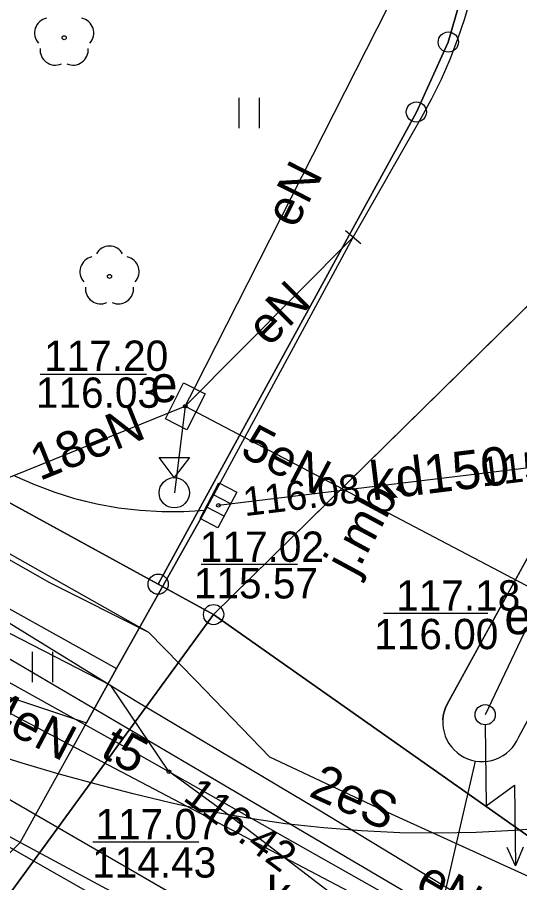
# Model space of a CAD drawing. Extents: x 6434771 to 6436222, y 5663454 to 5664782.
# Drawn here: x 6435487.91 to 6435500.32, y 5663754.05 to 5663775.45 of the extents above; entities that cross this region are included whole.
import ezdxf

# ---------------------------------------------------------------- set-up
doc = ezdxf.new("R2010")
doc.units = 0
for name, color, linetype in [('Warstwa 1', 7, 'Continuous'), ('Warstwa 10', 7, 'Continuous'), ('Warstwa 11', 7, 'Continuous'), ('Warstwa 12', 7, 'Continuous'), ('Warstwa 13', 7, 'Continuous'), ('Warstwa 14', 7, 'Continuous'), ('Warstwa 20', 7, 'Continuous'), ('Warstwa 37', 7, 'Continuous'), ('Warstwa 4', 7, 'Continuous'), ('Warstwa 40', 7, 'Continuous'), ('Warstwa 5', 7, 'Continuous'), ('Warstwa 6', 7, 'Continuous'), ('Warstwa 7', 7, 'Continuous'), ('Warstwa 8', 7, 'Continuous'), ('Warstwa 9', 7, 'Continuous')]:
    doc.layers.add(name, color=color, linetype=linetype)

msp = doc.modelspace()

# ---------------------------------------------------------------- linework, layer by layer
at = {"layer": 'Warstwa 1'}
for p, q in [((6435492.76, 5663760.678), (6435514.22, 5663781.8)), ((6435492.76, 5663760.678), (6435514.22, 5663781.8)), ((6435498.56, 5663774.84), (6435499.24, 5663777.21)), ((6435498.56, 5663774.84), (6435499.24, 5663777.21)), ((6435497.77, 5663773.11), (6435498.56, 5663774.84)), ((6435497.77, 5663773.11), (6435498.56, 5663774.84)), ((6435491.39, 5663761.43), (6435497.77, 5663773.11)), ((6435491.39, 5663761.43), (6435497.77, 5663773.11)), ((6435479.337, 5663768.031), (6435492.76, 5663760.678)), ((6435479.337, 5663768.031), (6435491.39, 5663761.43)), ((6435491.39, 5663761.43), (6435492.76, 5663760.678)), ((6435470.997, 5663730.839), (6435492.76, 5663760.678)), ((6435470.997, 5663730.839), (6435492.76, 5663760.678)), ((6435492.76, 5663760.678), (6435502.002, 5663754.167)), ((6435492.76, 5663760.678), (6435502.002, 5663754.167))]:
    msp.add_line(p, q, dxfattribs=at)
at = {"layer": 'Warstwa 10'}
for points in [[(6435491.162, 5663760.231), (6435484.475, 5663764.011), (6435479.861, 5663766.861), (6435475.829, 5663769.333), (6435473.227, 5663771.239), (6435465.533, 5663775.64), (6435461.588, 5663778.024), (6435458.264, 5663781.241), (6435455.371, 5663784.096), (6435454.68, 5663784.777), (6435454.057, 5663786.697), (6435453.486, 5663788.373), (6435452.863, 5663790.211), (6435452.526, 5663791.094), (6435451.919, 5663792.016), (6435451.231, 5663792.968), (6435449.761, 5663793.765), (6435444.773, 5663796.566), (6435440.713, 5663798.93), (6435427.449, 5663806.511), (6435417.095, 5663812.415), (6435416.535, 5663812.704)], [(6435491.162, 5663760.231), (6435488.71, 5663761.466), (6435478.971, 5663767.011), (6435476.788, 5663768.351), (6435474.84, 5663769.585), (6435472.593, 5663770.743), (6435468.327, 5663773.208), (6435463.867, 5663775.901), (6435462.37, 5663776.753), (6435461.653, 5663777.543)], [(6435502.906, 5663749.121), (6435499.556, 5663750.9), (6435495.743, 5663753.719), (6435493.141, 5663755.707), (6435491.655, 5663756.793), (6435490.221, 5663758.921), (6435486.904, 5663760.627), (6435486.285, 5663762.762), (6435485.976, 5663763.923), (6435485.818, 5663764.186), (6435485.135, 5663764.694), (6435482.837, 5663765.932), (6435479.068, 5663767.917), (6435476.526, 5663769.325), (6435473.404, 5663770.811), (6435468.702, 5663773.586), (6435464.325, 5663776.057), (6435462.108, 5663777.322), (6435461.653, 5663777.543)], [(6435504.908, 5663752.194), (6435501.664, 5663753.691), (6435496.795, 5663755.904), (6435494.146, 5663757.147), (6435492.313, 5663759.054), (6435491.162, 5663760.231)]]:
    msp.add_lwpolyline(points, dxfattribs=at)
for centre in [(6435498.56, 5663774.84), (6435497.77, 5663773.11), (6435491.39, 5663761.43), (6435491.39, 5663761.43), (6435492.76, 5663760.678), (6435492.76, 5663760.678)]:
    msp.add_circle(centre, 0.25, dxfattribs=at)
at = {"layer": 'Warstwa 11'}
msp.add_lwpolyline([(6435492.02, 5663766.41), (6435492.55, 5663766.14), (6435492.1, 5663765.25), (6435491.57, 5663765.52)], close=True, dxfattribs=at)
for centre in [(6435489.067, 5663774.948), (6435490.188, 5663769.042)]:
    msp.add_circle(centre, 0.05, dxfattribs=at)
for centre, start, end in [((6435488.71, 5663775.064), 102.1471, 221.8529), ((6435489.424, 5663775.064), 318.1471, 77.8529), ((6435488.847, 5663774.645), 174.1471, 293.8529), ((6435489.287, 5663774.645), 246.1471, 5.8529), ((6435490.188, 5663769.417), 30.1471, 149.8529), ((6435489.831, 5663769.158), 102.1471, 221.8529), ((6435490.545, 5663769.158), 318.1471, 77.8529), ((6435489.968, 5663768.739), 174.1471, 293.8529), ((6435490.408, 5663768.739), 246.1471, 5.8529)]:
    msp.add_arc(centre, 0.375, start, end, dxfattribs=at)
at = {"layer": 'Warstwa 12'}
for points in [[(6435412.416, 5663810.129), (6435415.262, 5663808.591), (6435421.094, 5663805.32), (6435424.188, 5663803.517), (6435431.948, 5663798.988), (6435438.536, 5663795.223), (6435441.881, 5663793.352), (6435446.715, 5663790.663), (6435457.328, 5663784.61), (6435464.987, 5663780.22), (6435463.498, 5663777.893), (6435461.812, 5663775.135), (6435461.782, 5663774.97), (6435462.658, 5663774.462), (6435473.19, 5663768.188), (6435476.931, 5663765.97), (6435482.323, 5663762.76), (6435492.41, 5663756.825), (6435500.228, 5663752.215), (6435504.143, 5663749.906), (6435504.224, 5663749.74), (6435501.475, 5663743.555), (6435499.406, 5663738.834), (6435496.272, 5663731.55)], [(6435438.167, 5663790.427), (6435446.614, 5663785.109), (6435451.556, 5663782.005), (6435454.233, 5663780.342), (6435458.389, 5663777.624), (6435464.462, 5663773.711), (6435472.677, 5663768.319), (6435479.522, 5663763.835), (6435480.836, 5663762.948), (6435481.551, 5663762.691), (6435484.696, 5663761.854), (6435485.962, 5663761.548), (6435490.821, 5663758.551), (6435495.359, 5663755.846), (6435499.735, 5663753.191), (6435502.687, 5663751.449)], [(6435442.544, 5663789.36), (6435443.777, 5663789.072), (6435448.527, 5663785.183), (6435453.767, 5663780.876), (6435459.724, 5663776.053), (6435465.061, 5663771.72), (6435465.318, 5663771.496), (6435465.657, 5663771.329), (6435465.989, 5663771.156), (6435469.488, 5663769.201), (6435479.699, 5663763.466), (6435490.921, 5663757.208), (6435506.023, 5663748.663), (6435506.188, 5663748.56), (6435506.85, 5663748.207)], [(6435502.7, 5663750.36), (6435478.28, 5663763.2), (6435478.2, 5663764.06), (6435473.666, 5663766.409), (6435472.759, 5663766.93), (6435472.485, 5663766.476), (6435470.728, 5663763.353), (6435468.793, 5663760.079), (6435466.125, 5663761.563), (6435459.946, 5663764.962), (6435453.657, 5663768.526), (6435448.562, 5663771.382), (6435445.748, 5663772.936), (6435441.425, 5663775.193), (6435440.25, 5663775.771), (6435438.278, 5663777.085), (6435429.834, 5663782.097), (6435428.021, 5663783.167), (6435426.875, 5663783.934), (6435418.642, 5663788.513)], [(6435492.06, 5663765.83), (6435492.29, 5663766.28), (6435497.34, 5663776.24), (6435497.61, 5663776.71)], [(6435492.06, 5663765.83), (6435496.21, 5663770.01)], [(6435484.88, 5663762.93), (6435492.06, 5663765.83)], [(6435492.06, 5663765.83), (6435491.79, 5663763.69)], [(6435492.06, 5663765.83), (6435500.63, 5663761.32), (6435500.89, 5663761.18)], [(6435500.89, 5663761.18), (6435500.67, 5663760.73), (6435499.47, 5663758.2)]]:
    msp.add_lwpolyline(points, dxfattribs=at)
at = {"layer": 'Warstwa 14'}
for p, q in [((6435494.834, 5663761.915), (6435492.453, 5663761.915)), ((6435489.775, 5663755.057), (6435492.399, 5663755.057))]:
    msp.add_line(p, q, dxfattribs=at)
for points in [[(6435491.098, 5663766.615), (6435488.471, 5663766.615)], [(6435496.96, 5663760.712), (6435499.534, 5663760.712)]]:
    msp.add_lwpolyline(points, dxfattribs=at)
for centre in [(6435492.06, 5663765.83), (6435492.88, 5663763.38), (6435492.88, 5663763.38), (6435491.655, 5663756.793)]:
    msp.add_circle(centre, 0.045, dxfattribs=at)
at = {"layer": 'Warstwa 20'}
msp.add_line((6435496.4, 5663769.848), (6435496.02, 5663770.172), dxfattribs=at)
at = {"layer": 'Warstwa 37'}
for points in [[(6435498.15, 5663749.566), (6435494.392, 5663751.584), (6435487.981, 5663755.039), (6435483.719, 5663757.365), (6435480.109, 5663759.328), (6435474.542, 5663762.443)], [(6435492.677, 5663755.804), (6435491.724, 5663756.015), (6435490.773, 5663756.243), (6435489.828, 5663756.488), (6435488.886, 5663756.749), (6435487.949, 5663757.026), (6435487.017, 5663757.32), (6435486.091, 5663757.63), (6435485.17, 5663757.956), (6435484.254, 5663758.298)], [(6435501.128, 5663755.415), (6435500.188, 5663755.336), (6435499.246, 5663755.288), (6435498.303, 5663755.27), (6435497.36, 5663755.283), (6435496.417, 5663755.326), (6435495.477, 5663755.4), (6435494.539, 5663755.504), (6435493.606, 5663755.639), (6435492.677, 5663755.804)]]:
    msp.add_lwpolyline(points, dxfattribs=at)
at = {"layer": 'Warstwa 4'}
for p, q in [((6435493.183, 5663763.418), (6435492.741, 5663763.651)), ((6435493.019, 5663763.109), (6435492.577, 5663763.342))]:
    msp.add_line(p, q, dxfattribs=at)
for points in [[(6435492.02, 5663766.41), (6435492.55, 5663766.14), (6435492.1, 5663765.25), (6435491.57, 5663765.52)], [(6435493.334, 5663763.705), (6435492.868, 5663762.821), (6435492.426, 5663763.055), (6435492.892, 5663763.939)]]:
    msp.add_lwpolyline(points, close=True, dxfattribs=at)
at = {"layer": 'Warstwa 40'}
msp.add_line((6435499.473, 5663757.95), (6435499.498, 5663755.95), dxfattribs=at)
msp.add_lwpolyline([(6435491.788, 5663764.065), (6435491.413, 5663764.565), (6435492.163, 5663764.565)], close=True, dxfattribs=at)
for points in [[(6435499.473, 5663757.95), (6435499.498, 5663755.95), (6435500.192, 5663756.459), (6435500.217, 5663754.459)], [(6435500.407, 5663754.922), (6435500.217, 5663754.459), (6435500.016, 5663754.917)]]:
    msp.add_lwpolyline(points, dxfattribs=at)
for centre, radius in [((6435491.788, 5663763.69), 0.375), ((6435499.47, 5663758.2), 0.25)]:
    msp.add_circle(centre, radius, dxfattribs=at)
at = {"layer": 'Warstwa 5'}
for p, q in [((6435498.968, 5663775.425), (6435499.116, 5663775.941)), ((6435498.798, 5663774.916), (6435498.968, 5663775.425)), ((6435498.606, 5663774.415), (6435498.798, 5663774.916)), ((6435498.392, 5663773.923), (6435498.606, 5663774.415)), ((6435498.156, 5663773.441), (6435498.392, 5663773.923)), ((6435493.396, 5663772.709), (6435493.396, 5663773.459)), ((6435493.896, 5663772.709), (6435493.896, 5663773.459)), ((6435497.9, 5663772.97), (6435498.156, 5663773.441)), ((6435496.21, 5663770.01), (6435497.9, 5663772.97)), ((6435492.56, 5663763.26), (6435496.21, 5663770.01)), ((6435487.84, 5663764.11), (6435488.333, 5663763.892)), ((6435488.333, 5663763.892), (6435488.838, 5663763.703)), ((6435488.838, 5663763.703), (6435489.3, 5663763.56)), ((6435489.3, 5663763.56), (6435489.3, 5663763.56)), ((6435489.3, 5663763.56), (6435489.878, 5663763.418)), ((6435489.878, 5663763.418), (6435490.409, 5663763.322)), ((6435490.409, 5663763.322), (6435490.944, 5663763.259)), ((6435490.944, 5663763.259), (6435491.482, 5663763.227)), ((6435491.482, 5663763.227), (6435492.022, 5663763.227)), ((6435492.022, 5663763.227), (6435492.56, 5663763.26)), ((6435486.09, 5663761.73), (6435490.36, 5663759.34)), ((6435488.287, 5663759.008), (6435488.287, 5663759.758)), ((6435488.787, 5663759.008), (6435488.787, 5663759.758)), ((6435484.93, 5663759.57), (6435489.62, 5663758)), ((6435489.62, 5663758), (6435490.36, 5663759.34))]:
    msp.add_line(p, q, dxfattribs=at)
at = {"layer": 'Warstwa 6'}
for points in [[(6435341.096, 5663801.352), (6435379.471, 5663779.947), (6435374.588, 5663771.455), (6435379.415, 5663768.737), (6435381.775, 5663772.849), (6435383.505, 5663771.998), (6435385.94, 5663776.469), (6435470.997, 5663730.839), (6435492.76, 5663760.678), (6435491.39, 5663761.43), (6435479.337, 5663768.031), (6435470.536, 5663772.987), (6435462.209, 5663778.248), (6435459.254, 5663781.194), (6435463.751, 5663787.49)], [(6435496.7, 5663786.46), (6435498.08, 5663784.26), (6435498.98, 5663781.98), (6435499.39, 5663779.58), (6435499.24, 5663777.21), (6435498.56, 5663774.84), (6435497.77, 5663773.11), (6435491.39, 5663761.43), (6435492.76, 5663760.678), (6435514.22, 5663781.8)], [(6435514.22, 5663781.8), (6435492.76, 5663760.678), (6435502.002, 5663754.167)], [(6435492.56, 5663763.26), (6435496.21, 5663770.01), (6435497.9, 5663772.97), (6435498.156, 5663773.441), (6435498.392, 5663773.923), (6435498.606, 5663774.415), (6435498.798, 5663774.916), (6435498.968, 5663775.425), (6435499.116, 5663775.941)], [(6435502.74, 5663766.14), (6435498.53, 5663758.46), (6435498.488, 5663758.367), (6435498.457, 5663758.271), (6435498.435, 5663758.172), (6435498.424, 5663758.071), (6435498.424, 5663757.969), (6435498.434, 5663757.868), (6435498.454, 5663757.769), (6435498.485, 5663757.672), (6435498.526, 5663757.579), (6435498.576, 5663757.491), (6435498.635, 5663757.408), (6435498.702, 5663757.332), (6435498.777, 5663757.264), (6435498.858, 5663757.203), (6435498.946, 5663757.152), (6435499.038, 5663757.109), (6435499.134, 5663757.077), (6435499.233, 5663757.055), (6435499.334, 5663757.043), (6435499.436, 5663757.042), (6435499.537, 5663757.051), (6435499.636, 5663757.071), (6435499.733, 5663757.101), (6435499.827, 5663757.141), (6435499.915, 5663757.19), (6435499.998, 5663757.249), (6435500.075, 5663757.316), (6435500.144, 5663757.39), (6435500.205, 5663757.471), (6435500.257, 5663757.558), (6435500.3, 5663757.65), (6435504.37, 5663765.18)], [(6435492.56, 5663763.26), (6435490.36, 5663759.34), (6435489.62, 5663758)], [(6435483.82, 5663752.33), (6435484.339, 5663752.531), (6435484.847, 5663752.758), (6435485.343, 5663753.012), (6435485.825, 5663753.291), (6435486.291, 5663753.595), (6435486.741, 5663753.923), (6435487.173, 5663754.273), (6435487.587, 5663754.646), (6435487.98, 5663755.04), (6435489.62, 5663758)]]:
    msp.add_lwpolyline(points, dxfattribs=at)
for points in [[(6435479.337, 5663768.031), (6435491.39, 5663761.43), (6435497.77, 5663773.11), (6435498.56, 5663774.84), (6435499.24, 5663777.21), (6435499.39, 5663779.58), (6435498.98, 5663781.98), (6435498.08, 5663784.26), (6435496.7, 5663786.46), (6435495.13, 5663788.25), (6435493.2, 5663789.71), (6435491.51, 5663790.72), (6435478.05, 5663798.38), (6435476.26, 5663799.28), (6435473.23, 5663800.59), (6435467.565, 5663792.724), (6435463.751, 5663787.49), (6435459.254, 5663781.194), (6435462.209, 5663778.248), (6435470.536, 5663772.987)], [(6435506.094, 5663751.807), (6435502.002, 5663754.167), (6435492.76, 5663760.678), (6435470.997, 5663730.839), (6435473.15, 5663729.463), (6435531.111, 5663701.684), (6435548.772, 5663729.662), (6435548.335, 5663741.528), (6435533.459, 5663736.247), (6435529.689, 5663738.733)]]:
    msp.add_lwpolyline(points, close=True, dxfattribs=at)
for centre in [(6435492.06, 5663765.83), (6435492.88, 5663763.38)]:
    msp.add_circle(centre, 0.045, dxfattribs=at)
at = {"layer": 'Warstwa 7'}
for points in [[(6435494.06, 5663745.47), (6435494.01, 5663750.84), (6435493.828, 5663751.395), (6435493.267, 5663751.715), (6435492.218, 5663752.351), (6435482.709, 5663757.778), (6435477.477, 5663760.656), (6435471.127, 5663764.283), (6435459.707, 5663770.656), (6435452.802, 5663774.699), (6435452.713, 5663774.751), (6435441.812, 5663781.052), (6435432.784, 5663786.245), (6435422.307, 5663792.238), (6435419.942, 5663793.591), (6435412.87, 5663797.641), (6435410.474, 5663799.008), (6435404.799, 5663802.2), (6435401.854, 5663803.878)], [(6435570.813, 5663715.202), (6435567.713, 5663715.938), (6435558.396, 5663718.117), (6435547.992, 5663720.501), (6435546.631, 5663720.829), (6435542.916, 5663722.987), (6435535.688, 5663727.342), (6435521.967, 5663735.656), (6435513.207, 5663740.925), (6435503.804, 5663746.492), (6435497.698, 5663750.223), (6435492.956, 5663753.049), (6435491.587, 5663753.851), (6435485.038, 5663757.648), (6435474.268, 5663763.948), (6435465.727, 5663768.907), (6435457.745, 5663773.563), (6435451.731, 5663776.966), (6435449.57, 5663778.248), (6435445.392, 5663780.676)], [(6435502.93, 5663764.6), (6435492.88, 5663763.38)]]:
    msp.add_lwpolyline(points, dxfattribs=at)
at = {"layer": 'Warstwa 8'}
for p, q in [((6435498.968, 5663775.425), (6435499.116, 5663775.941)), ((6435498.798, 5663774.916), (6435498.968, 5663775.425)), ((6435498.606, 5663774.415), (6435498.798, 5663774.916)), ((6435498.392, 5663773.923), (6435498.606, 5663774.415)), ((6435498.156, 5663773.441), (6435498.392, 5663773.923)), ((6435497.9, 5663772.97), (6435498.156, 5663773.441)), ((6435496.21, 5663770.01), (6435497.9, 5663772.97)), ((6435492.56, 5663763.26), (6435496.21, 5663770.01)), ((6435498.53, 5663758.46), (6435502.74, 5663766.14)), ((6435500.3, 5663757.65), (6435504.37, 5663765.18)), ((6435490.36, 5663759.34), (6435492.56, 5663763.26)), ((6435489.62, 5663758), (6435490.36, 5663759.34)), ((6435498.488, 5663758.367), (6435498.53, 5663758.46)), ((6435498.424, 5663758.071), (6435498.435, 5663758.172)), ((6435498.435, 5663758.172), (6435498.457, 5663758.271)), ((6435498.457, 5663758.271), (6435498.488, 5663758.367)), ((6435487.98, 5663755.04), (6435489.62, 5663758)), ((6435498.424, 5663758.071), (6435498.424, 5663757.969)), ((6435498.424, 5663757.969), (6435498.434, 5663757.868)), ((6435498.434, 5663757.868), (6435498.454, 5663757.769)), ((6435498.454, 5663757.769), (6435498.485, 5663757.672)), ((6435498.485, 5663757.672), (6435498.526, 5663757.579)), ((6435498.526, 5663757.579), (6435498.576, 5663757.491)), ((6435500.205, 5663757.471), (6435500.257, 5663757.558)), ((6435500.257, 5663757.558), (6435500.3, 5663757.65)), ((6435498.576, 5663757.491), (6435498.635, 5663757.408)), ((6435498.635, 5663757.408), (6435498.702, 5663757.332)), ((6435498.702, 5663757.332), (6435498.777, 5663757.264)), ((6435499.998, 5663757.249), (6435500.075, 5663757.316)), ((6435500.075, 5663757.316), (6435500.144, 5663757.39)), ((6435500.144, 5663757.39), (6435500.205, 5663757.471)), ((6435498.777, 5663757.264), (6435498.858, 5663757.203)), ((6435498.858, 5663757.203), (6435498.946, 5663757.152)), ((6435498.946, 5663757.152), (6435499.038, 5663757.109)), ((6435499.038, 5663757.109), (6435499.134, 5663757.077)), ((6435499.636, 5663757.071), (6435499.733, 5663757.101)), ((6435499.733, 5663757.101), (6435499.827, 5663757.141)), ((6435499.827, 5663757.141), (6435499.915, 5663757.19)), ((6435499.915, 5663757.19), (6435499.998, 5663757.249)), ((6435496.239, 5663744.11), (6435499.233, 5663757.055)), ((6435496.239, 5663744.11), (6435499.233, 5663757.055)), ((6435499.134, 5663757.077), (6435499.233, 5663757.055)), ((6435499.233, 5663757.055), (6435499.334, 5663757.043)), ((6435499.334, 5663757.043), (6435499.436, 5663757.042)), ((6435499.436, 5663757.042), (6435499.537, 5663757.051)), ((6435499.537, 5663757.051), (6435499.636, 5663757.071)), ((6435487.587, 5663754.646), (6435487.98, 5663755.04))]:
    msp.add_line(p, q, dxfattribs=at)
at = {"layer": 'Warstwa 9'}
for p, q in [((6435487.84, 5663764.11), (6435488.333, 5663763.892)), ((6435488.333, 5663763.892), (6435488.838, 5663763.703)), ((6435488.838, 5663763.703), (6435489.3, 5663763.56)), ((6435489.3, 5663763.56), (6435489.354, 5663763.545)), ((6435489.354, 5663763.545), (6435489.878, 5663763.418)), ((6435489.878, 5663763.418), (6435490.409, 5663763.322)), ((6435490.409, 5663763.322), (6435490.944, 5663763.259)), ((6435490.36, 5663759.34), (6435492.56, 5663763.26)), ((6435490.944, 5663763.259), (6435491.482, 5663763.227)), ((6435491.482, 5663763.227), (6435492.022, 5663763.227)), ((6435492.022, 5663763.227), (6435492.56, 5663763.26)), ((6435486.09, 5663761.73), (6435490.36, 5663759.34)), ((6435484.93, 5663759.57), (6435489.62, 5663758)), ((6435487.981, 5663755.039), (6435489.62, 5663758)), ((6435487.587, 5663754.645), (6435487.981, 5663755.039))]:
    msp.add_line(p, q, dxfattribs=at)

# ---------------------------------------------------------------- texts
at = {"layer": 'Warstwa 11'}
msp.add_text('2eS', height=0.9, rotation=335.547, dxfattribs=at).set_placement((6435495.083, 5663756.199))
at = {"layer": 'Warstwa 13'}
for s, rotation, p in [('eN', 63.1113, (6435494.781, 5663770.198)), ('eN', 45.2064, (6435494.131, 5663767.277)), ('18eN', 21.9958, (6435488.463, 5663763.98)), ('5eN', 332.2468, (6435493.38, 5663764.627)), ('4eN', 332.264, (6435487.085, 5663758.062)), ('t5', 331.542, (6435489.93, 5663757.183)), ('eNA', 329.445, (6435497.702, 5663753.886))]:
    msp.add_text(s, height=0.9, rotation=rotation, dxfattribs=at).set_placement(p)
at = {"layer": 'Warstwa 14'}
for s, p in [('116.03', (6435488.369, 5663765.793)), ('115.57', (6435492.272, 5663761.077)), ('116.00', (6435496.73, 5663759.822)), ('114.43', (6435489.758, 5663754.172))]:
    msp.add_text(s, height=0.75, dxfattribs=at).set_placement(p)
for s, height, rotation, p in [('115.86', 0.7125, 6.9213, (6435499.4, 5663763.843)), ('116.08', 0.7125, 6.9213, (6435493.53, 5663763.11)), ('116.42', 0.75, 323.3201, (6435491.978, 5663756.103))]:
    msp.add_text(s, height=height, rotation=rotation, dxfattribs=at).set_placement(p)
at = {"layer": 'Warstwa 5'}
for s, p in [('e', (6435491.199, 5663765.932)), ('e', (6435499.945, 5663760.193)), ('k', (6435494.076, 5663753.298))]:
    msp.add_text(s, height=0.9, dxfattribs=at).set_placement(p)
at = {"layer": 'Warstwa 6'}
for s, p in [('117.20', (6435488.572, 5663766.706)), ('117.02', (6435492.421, 5663761.982)), ('117.18', (6435497.271, 5663760.778)), ('117.07', (6435489.839, 5663755.121))]:
    msp.add_text(s, height=0.75, dxfattribs=at).set_placement(p)
at = {"layer": 'Warstwa 7'}
msp.add_text('kd150', height=0.95, rotation=6.9213, dxfattribs=at).set_placement((6435496.681, 5663763.498))
at = {"layer": 'Warstwa 8'}
msp.add_text('j.mb.', height=0.9, rotation=61.5987, dxfattribs=at).set_placement((6435496.253, 5663761.605))

doc.saveas('drawing.dxf')
